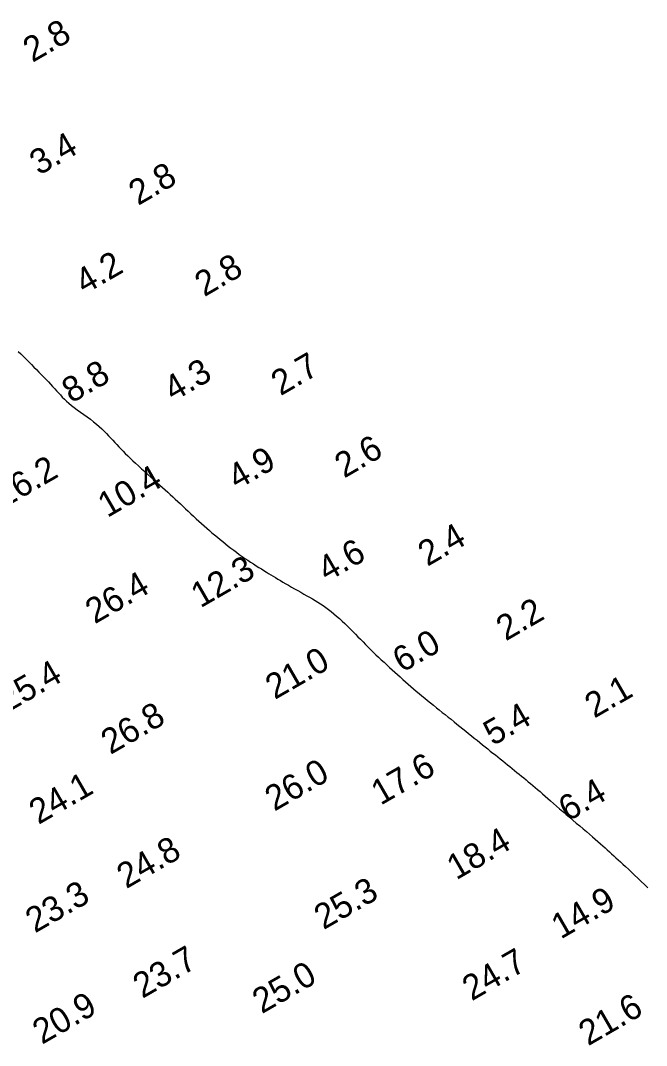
# Model space of a CAD drawing. Extents: x 3024098 to 3056816, y 418252 to 509144.
# Drawn here: x 3029617.8 to 3029742.4, y 419357 to 419561.1 of the extents above; entities that cross this region are included whole.
import ezdxf

# ---------------------------------------------------------------- set-up
doc = ezdxf.new("R2010")
doc.units = 0
doc.layers.add('V-CHAN-CONT-EL10', color=7, linetype='Continuous')
doc.layers.add('V-TOPO-SOUN-0911', color=7, linetype='Continuous')

msp = doc.modelspace()

# ---------------------------------------------------------------- linework, layer by layer
at = {"layer": 'V-CHAN-CONT-EL10'}
msp.add_lwpolyline([(3029617.3, 419495.19), (3029617.84, 419494.69), (3029618.36, 419494.18), (3029618.89, 419493.66), (3029619.4, 419493.14), (3029619.92, 419492.61), (3029620.43, 419492.09), (3029620.93, 419491.58), (3029621.42, 419491.07), (3029621.91, 419490.57), (3029622.38, 419490.07), (3029622.85, 419489.59), (3029623.3, 419489.12), (3029623.73, 419488.66), (3029624.15, 419488.21), (3029624.56, 419487.78), (3029624.94, 419487.35), (3029625.32, 419486.94), (3029625.69, 419486.53), (3029626.08, 419486.12), (3029626.48, 419485.72), (3029626.91, 419485.31), (3029627.37, 419484.89), (3029627.88, 419484.46), (3029628.45, 419484.02), (3029629.06, 419483.57), (3029629.69, 419483.11), (3029630.35, 419482.64), (3029631.01, 419482.16), (3029631.66, 419481.69), (3029632.29, 419481.21), (3029632.89, 419480.73), (3029633.44, 419480.26), (3029633.95, 419479.79), (3029634.43, 419479.33), (3029634.88, 419478.87), (3029635.3, 419478.41), (3029635.71, 419477.96), (3029636.12, 419477.52), (3029636.52, 419477.08), (3029636.92, 419476.64), (3029637.32, 419476.21), (3029637.74, 419475.78), (3029638.17, 419475.34), (3029638.62, 419474.89), (3029639.09, 419474.43), (3029639.59, 419473.95), (3029640.12, 419473.45), (3029640.67, 419472.93), (3029641.25, 419472.39), (3029641.86, 419471.84), (3029642.47, 419471.28), (3029643.09, 419470.72), (3029643.7, 419470.17), (3029644.31, 419469.62), (3029644.9, 419469.1), (3029645.46, 419468.59), (3029646.01, 419468.1), (3029646.54, 419467.63), (3029647.06, 419467.16), (3029647.56, 419466.71), (3029648.07, 419466.25), (3029648.57, 419465.79), (3029649.07, 419465.32), (3029649.58, 419464.85), (3029650.09, 419464.36), (3029650.61, 419463.88), (3029651.13, 419463.38), (3029651.66, 419462.89), (3029652.18, 419462.39), (3029652.71, 419461.9), (3029653.24, 419461.42), (3029653.76, 419460.95), (3029654.29, 419460.48), (3029654.82, 419460.02), (3029655.35, 419459.56), (3029655.87, 419459.11), (3029656.4, 419458.66), (3029656.94, 419458.22), (3029657.47, 419457.78), (3029658.01, 419457.34), (3029658.55, 419456.9), (3029659.09, 419456.46), (3029659.64, 419456.04), (3029660.19, 419455.61), (3029660.74, 419455.2), (3029661.3, 419454.79), (3029661.86, 419454.39), (3029662.43, 419454), (3029662.99, 419453.62), (3029663.56, 419453.25), (3029664.11, 419452.89), (3029664.66, 419452.54), (3029665.19, 419452.21), (3029665.71, 419451.89), (3029666.21, 419451.58), (3029666.69, 419451.28), (3029667.15, 419451), (3029667.61, 419450.72), (3029668.06, 419450.44), (3029668.52, 419450.16), (3029668.99, 419449.88), (3029669.48, 419449.58), (3029670, 419449.28), (3029670.54, 419448.96), (3029671.12, 419448.63), (3029671.71, 419448.29), (3029672.32, 419447.94), (3029672.93, 419447.59), (3029673.55, 419447.25), (3029674.15, 419446.9), (3029674.74, 419446.57), (3029675.31, 419446.24), (3029675.87, 419445.92), (3029676.41, 419445.6), (3029676.94, 419445.28), (3029677.46, 419444.95), (3029677.98, 419444.6), (3029678.51, 419444.23), (3029679.04, 419443.84), (3029679.58, 419443.42), (3029680.13, 419442.97), (3029680.68, 419442.5), (3029681.23, 419442.01), (3029681.78, 419441.51), (3029682.33, 419441), (3029682.87, 419440.48), (3029683.4, 419439.96), (3029683.92, 419439.44), (3029684.43, 419438.92), (3029684.93, 419438.4), (3029685.43, 419437.89), (3029685.93, 419437.37), (3029686.42, 419436.86), (3029686.93, 419436.35), (3029687.44, 419435.83), (3029687.96, 419435.32), (3029688.49, 419434.81), (3029689.03, 419434.3), (3029689.57, 419433.8), (3029690.12, 419433.3), (3029690.66, 419432.8), (3029691.21, 419432.3), (3029691.75, 419431.81), (3029692.28, 419431.33), (3029692.81, 419430.85), (3029693.33, 419430.38), (3029693.86, 419429.9), (3029694.38, 419429.43), (3029694.91, 419428.97), (3029695.44, 419428.5), (3029695.98, 419428.03), (3029696.53, 419427.56), (3029697.09, 419427.09), (3029697.65, 419426.62), (3029698.21, 419426.15), (3029698.79, 419425.68), (3029699.37, 419425.21), (3029699.94, 419424.74), (3029700.53, 419424.27), (3029701.11, 419423.81), (3029701.7, 419423.34), (3029702.29, 419422.88), (3029702.88, 419422.41), (3029703.46, 419421.95), (3029704.05, 419421.48), (3029704.63, 419421.02), (3029705.22, 419420.55), (3029705.8, 419420.08), (3029706.37, 419419.61), (3029706.94, 419419.15), (3029707.51, 419418.68), (3029708.07, 419418.23), (3029708.63, 419417.77), (3029709.17, 419417.33), (3029709.71, 419416.89), (3029710.24, 419416.47), (3029710.76, 419416.05), (3029711.27, 419415.64), (3029711.78, 419415.24), (3029712.27, 419414.85), (3029712.77, 419414.46), (3029713.25, 419414.07), (3029713.74, 419413.68), (3029714.22, 419413.3), (3029714.69, 419412.91), (3029715.16, 419412.53), (3029715.63, 419412.15), (3029716.1, 419411.76), (3029716.56, 419411.39), (3029717.02, 419411.01), (3029717.47, 419410.64), (3029717.92, 419410.27), (3029718.38, 419409.9), (3029718.83, 419409.53), (3029719.28, 419409.15), (3029719.75, 419408.77), (3029720.21, 419408.38), (3029720.69, 419407.98), (3029721.18, 419407.56), (3029721.68, 419407.12), (3029722.2, 419406.67), (3029722.73, 419406.2), (3029723.28, 419405.71), (3029723.85, 419405.21), (3029724.44, 419404.69), (3029725.05, 419404.15), (3029725.68, 419403.6), (3029726.34, 419403.03), (3029727.01, 419402.46), (3029727.7, 419401.88), (3029728.38, 419401.3), (3029729.06, 419400.72), (3029729.73, 419400.16), (3029730.38, 419399.61), (3029731, 419399.08), (3029731.58, 419398.57), (3029732.14, 419398.09), (3029732.67, 419397.63), (3029733.17, 419397.19), (3029733.65, 419396.77), (3029734.11, 419396.36), (3029734.55, 419395.96), (3029734.99, 419395.57), (3029735.42, 419395.18), (3029735.84, 419394.79), (3029736.27, 419394.4), (3029736.72, 419393.99), (3029737.18, 419393.57), (3029737.67, 419393.11), (3029738.19, 419392.63), (3029738.75, 419392.11), (3029739.35, 419391.54), (3029739.98, 419390.95), (3029740.64, 419390.32), (3029741.31, 419389.69), (3029741.98, 419389.06), (3029742.64, 419388.43)], dxfattribs=at)

# ---------------------------------------------------------------- texts
at = {"layer": 'V-TOPO-SOUN-0911'}
for s, p in [('2.8', (3029620.14, 419552.64)), ('3.4', (3029621.45, 419530.16)), ('2.8', (3029641.17, 419524.16)), ('4.2', (3029630.51, 419506.48)), ('2.8', (3029654.33, 419505.98)), ('2.7', (3029669.52, 419486.27)), ('8.8', (3029627.88, 419484.79)), ('4.3', (3029648.16, 419485.12)), ('2.6', (3029682.18, 419469.87)), ('4.9', (3029660.89, 419467.57)), ('16.2 ', (3029614.33, 419463.88)), ('10.4 ', (3029635.03, 419462.01)), ('2.4', (3029698.75, 419452.31)), ('4.6', (3029678.77, 419449.23)), ('12.3 ', (3029653.57, 419444.03)), ('26.4 ', (3029632.54, 419440.85)), ('2.2', (3029714.33, 419437.45)), ('6.0', (3029693.71, 419431.15)), ('21.0 ', (3029668.38, 419425.79)), ('25.4 ', (3029615.12, 419423.2)), ('2.1', (3029731.96, 419422.07)), ('26.8 ', (3029635.66, 419414.84)), ('5.4', (3029711.77, 419416.58)), ('17.6 ', (3029689.43, 419404.74)), ('26.0 ', (3029668.29, 419403.55)), ('24.1 ', (3029621.34, 419400.91)), ('6.4', (3029726.73, 419401.52)), ('18.4 ', (3029704.49, 419389.87)), ('24.8 ', (3029638.81, 419388.13)), ('25.3 ', (3029678.08, 419379.96)), ('23.3 ', (3029620.63, 419379.3)), ('14.9 ', (3029725.29, 419378.09)), ('23.7 ', (3029642.02, 419366.28)), ('24.7 ', (3029707.57, 419365.79)), ('25.0 ', (3029665.79, 419363.23)), ('20.9 ', (3029622.04, 419357.13)), ('21.6 ', (3029730.74, 419356.84))]:
    msp.add_text(s, height=5, rotation=30, dxfattribs=at).set_placement(p)

doc.saveas('drawing.dxf')
